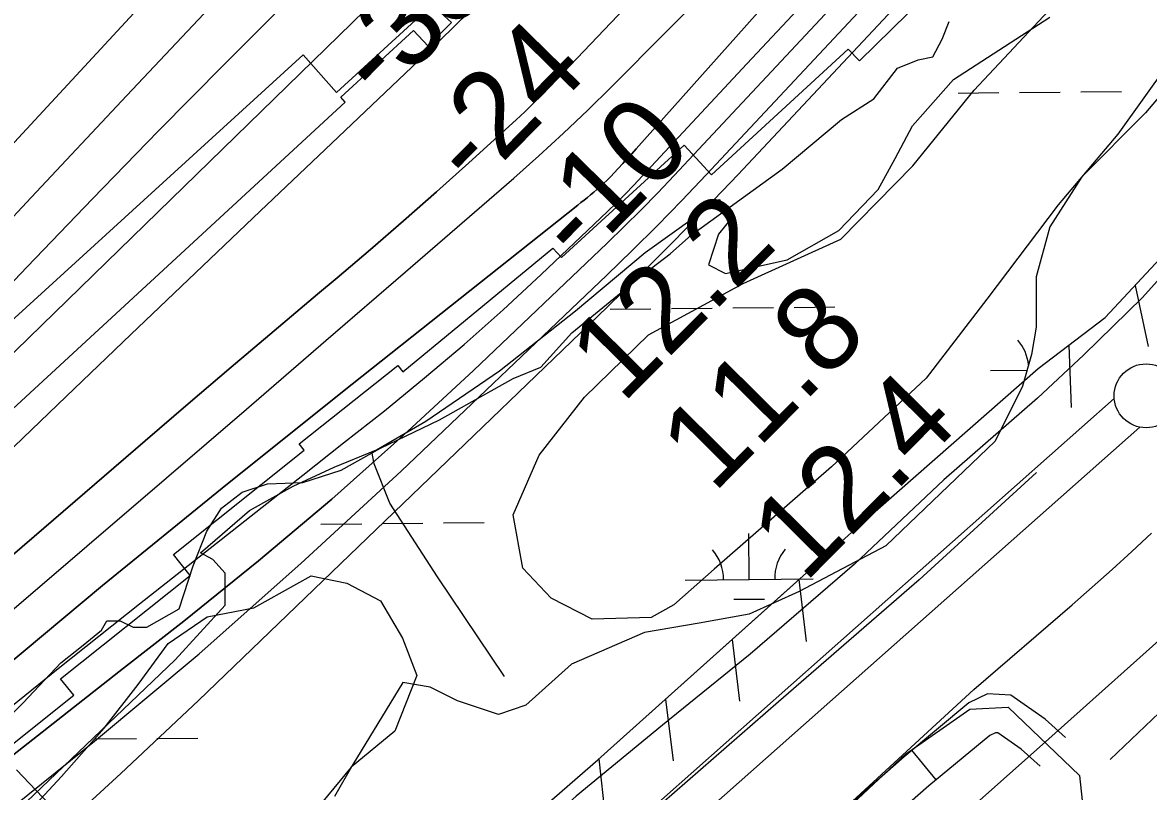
# Model space of a CAD drawing. Extents: x 3598634 to 3636690, y 517270 to 542944.
# Drawn here: x 3604442 to 3605324, y 524962 to 525564 of the extents above; entities that cross this region are included whole.
import ezdxf

# ---------------------------------------------------------------- set-up
doc = ezdxf.new("R2010")
doc.units = 0
for name, color, linetype in [('V-CHAN-DOCK', 7, 'Continuous'), ('V-FLOD-BASE', 7, 'Continuous'), ('V-LEVE-TOET', 7, 'Continuous'), ('V-RIVR-EDGE', 7, 'Continuous'), ('V-RIVR-RANG', 7, 'Continuous'), ('V-ROAD-CNTR', 7, 'Continuous'), ('V-RRAP-FSHR', 7, 'Continuous'), ('V-RRAP-RVMT', 7, 'Continuous'), ('V-SITE-VEGE', 7, 'Continuous'), ('V-SURV-LINE', 7, 'Continuous'), ('V-TOPO-DPTH', 7, 'Continuous'), ('V-TOPO-MAJR', 7, 'Continuous'), ('V-TOPO-MINR', 7, 'Continuous'), ('V-TOPO-SHOR', 7, 'Continuous'), ('V-TOPO-WATR', 7, 'Continuous'), ('V-WETL-SWMP', 7, 'Continuous')]:
    doc.layers.add(name, color=color, linetype=linetype)

msp = doc.modelspace()

# ---------------------------------------------------------------- linework, layer by layer
at = {"layer": 'V-CHAN-DOCK'}
for points in [[(3604975.09, 525772.12), (3604688.19, 525509.28), (3604661.99, 525538.57), (3604436.46, 525332.73), (3604239.59, 525153.92), (3604268.89, 525120.74), (3604032.82, 524916.42), (3603889.53, 524782.44), (3603868.74, 524762.02), (3603867.68, 524755.49), (3603868.15, 524752.47), (3603871.64, 524749.42), (3603882.7, 524749.32), (3603903.96, 524765.72), (3603892.95, 524778.79), (3604036.23, 524912.75), (3604043.34, 524905.1), (3604068.98, 524926.13), (3604126.83, 524861.27), (3604108.72, 524844.74), (3604111.97, 524841.12)], [(3604351.69, 525060.64), (3604289.24, 525129.73), (3604299.79, 525137.24), (3604542.67, 525361.12), (3604695.04, 525501.61), (3604691.52, 525505.55), (3604748.45, 525557.71), (3604759.9, 525545.48), (3604778.26, 525563.88), (3604766.68, 525574.41)]]:
    msp.add_lwpolyline(points, dxfattribs=at)
at = {"layer": 'V-FLOD-BASE'}
msp.add_lwpolyline([(3605236.09, 525211.7), (3605144.34, 525127.79), (3605034.14, 525032.4), (3604922.21, 524934.71), (3604835.08, 524852.52), (3604747.36, 524767.45), (3604687.93, 524714.58), (3604686.25, 524738.77), (3604684.58, 524765.27)], dxfattribs=at)
at = {"layer": 'V-LEVE-TOET'}
for points in [[(3605471.06, 525572.56), (3605425.45, 525493.49), (3605381.37, 525422.83), (3605360.67, 525395.07), (3605318.98, 525348.61), (3605273.18, 525303.98), (3605236.83, 525269.9)], [(3605236.83, 525269.9), (3605163.44, 525206.09), (3605093.53, 525139.94), (3605011.99, 525069.74), (3604943.27, 525014.06), (3604875.71, 524958.38), (3604798.82, 524889.34), (3604715.5, 524807.52), (3604675.88, 524766.31), (3604667.17, 524772.14), (3604657.89, 524782.63), (3604636.98, 524793.13), (3604614.31, 524794.34), (3604586.37, 524783.93), (3604563.66, 524765.95), (3604562.46, 524747.35), (3604579.26, 524714.75), (3604589.66, 524682.17), (3604568.68, 524656.05), (3604497.02, 524589.32), (3604385.17, 524482.56)], [(3605263.84, 525108.2), (3605279.61, 525121.99), (3605295.25, 525135.93), (3605310.76, 525150.01), (3605326.14, 525164.25)], [(3604362.07, 524268.62), (3604473.93, 524376.55), (3604587.51, 524478.08), (3604691.21, 524579.05), (3604788.49, 524666.08), (3604864.18, 524720), (3604919.52, 524769.9), (3604911.34, 524779.03), (3604903.86, 524787.37), (3604977.25, 524854.09), (3605078.6, 524942.27), (3605186.95, 525042.07), (3605263.84, 525108.2)]]:
    msp.add_lwpolyline(points, dxfattribs=at)
at = {"layer": 'V-RIVR-EDGE'}
msp.add_lwpolyline([(3604409.23, 524997.52), (3604442.93, 525031.65), (3604472.42, 525062.8), (3604489.87, 525076.56), (3604504.3, 525088.53), (3604508.52, 525095.73), (3604518.73, 525095.7), (3604528.92, 525090.87), (3604539.73, 525090.85), (3604564.98, 525105.19), (3604575.87, 525138.78), (3604586.74, 525165.77), (3604598.19, 525183.75), (3604614.43, 525196.32), (3604634.26, 525202.87), (3604661.87, 525204.01), (3604691.91, 525213.54), (3604722.57, 525230.87), (3604768.85, 525252.97), (3604826.56, 525285.24), (3604848.2, 525294.19), (3604872.28, 525321.15), (3604929.42, 525367.83), (3604949.27, 525382.79), (3604966.12, 525397.76), (3605037.08, 525449.21), (3605083.41, 525488.12), (3605108.66, 525504.26), (3605127.33, 525528.23), (3605143.55, 525534.79), (3605154.97, 525537.17), (3605162.2, 525550.96), (3605167.64, 525564.75)], dxfattribs=at)
at = {"layer": 'V-ROAD-CNTR'}
msp.add_line((3605157.62, 524971.35), (3605138.46, 524994.43), dxfattribs=at)
for points in [[(3602956.22, 522834.39), (3603182.32, 523065.17), (3603319.9, 523214.56), (3603457.89, 523346.74), (3603601.88, 523495.1), (3603693.83, 523582.54), (3603771.08, 523651.54), (3603920.96, 523786.37), (3604090.97, 523940.35), (3604255.59, 524093.16), (3604395.78, 524222.28), (3604494.33, 524318.44), (3604613.73, 524423.82), (3604748.39, 524554.7), (3604904.93, 524696.89), (3605029.32, 524811.15), (3605245.7, 525003.32), (3605351.36, 525097.8), (3605421.22, 525164.84)], [(3605258.77, 525004.51), (3605242.72, 525018.73), (3605215.93, 525037.62), (3605197.82, 525038.48), (3605183.17, 525031.54), (3605132.38, 524989.38), (3604976.64, 524852.41), (3604901.87, 524790.67), (3604878.86, 524772.24), (3604858.41, 524754.48), (3604836.46, 524742.3), (3604813.08, 524730.88), (3604790.91, 524721.55), (3604768.4, 524716.08), (3604746.9, 524712.17), (3604724.19, 524709.16), (3604709.26, 524708.36), (3604697.96, 524709.03), (3604682.93, 524719.21), (3604622.84, 524777.3), (3604586.94, 524815.15), (3604488.95, 524925.38), (3604437.64, 524979.16)], [(3604701.74, 524701.12), (3604764.88, 524708.17), (3604844.89, 524740.57), (3604932.72, 524811.02), (3605033.77, 524898.01), (3605133.59, 524991.29), (3605183.74, 525026.71), (3605213.82, 525028.24), (3605269.61, 524974.59), (3605275.98, 524915.95), (3605291.26, 524654.55)], [(3605238.88, 524982.05), (3605224.07, 524995.17), (3605205.78, 525008.07), (3605203.89, 525008.16), (3605199.43, 525006.05), (3605151.87, 524966.57), (3604996.1, 524829.58), (3604920.8, 524767.39), (3604898.08, 524749.2), (3604875.72, 524729.77), (3604850.33, 524715.68), (3604825.48, 524703.55), (3604800.33, 524692.97), (3604774.63, 524686.72), (3604751.56, 524682.53), (3604726.97, 524679.27), (3604709.18, 524678.32), (3604687.96, 524679.57), (3604663.95, 524695.83), (3604601.52, 524756.18), (3604564.84, 524794.85), (3604466.87, 524905.05), (3604424.62, 524949.36)]]:
    msp.add_lwpolyline(points, dxfattribs=at)
at = {"layer": 'V-RRAP-FSHR'}
for p, q in [((3605313.22, 525358.13), (3605323.33, 525310.36)), ((3605261.39, 525311.46), (3605263.3, 525262.66)), ((3605050.02, 525127.94), (3605055.85, 525079.45)), ((3604997.88, 525081.23), (3605003.71, 525032.74)), ((3604945.74, 525034.52), (3604951.57, 524986.04)), ((3604893.62, 524987.8), (3604898.73, 524939.23))]:
    msp.add_line(p, q, dxfattribs=at)
for points in [[(3604676.45, 524734.76), (3604681.15, 524803.04), (3604892.73, 524987.02), (3605101.22, 525173.8), (3605237.37, 525293.19), (3605289.78, 525333.04), (3605336.25, 525382.79), (3605375.17, 525433.75), (3605455.96, 525580.5)], [(3604676.45, 524734.76), (3604681.15, 524803.04), (3604892.73, 524987.02), (3605050.47, 525128.34)]]:
    msp.add_lwpolyline(points, dxfattribs=at)
at = {"layer": 'V-RRAP-RVMT'}
for p, q in [((3605097.52, 525533.87), (3605212.63, 525647.08)), ((3604981.55, 525444.77), (3605088.66, 525542.98)), ((3605088.66, 525542.98), (3605097.52, 525533.87)), ((3604864.25, 525380.13), (3604960.26, 525468.01)), ((3604960.26, 525468.01), (3604981.55, 525444.77)), ((3604740.2, 525290.57), (3604857.62, 525387.39)), ((3604857.62, 525387.39), (3604864.25, 525380.13)), ((3604658.94, 525234.13), (3604736.11, 525295.5)), ((3604736.11, 525295.5), (3604740.2, 525290.57)), ((3604560.53, 525147.63), (3604662.87, 525229.15)), ((3604662.87, 525229.15), (3604658.94, 525234.13)), ((3604573.6, 525131.21), (3604560.53, 525147.63)), ((3604472.19, 525050.4), (3604573.6, 525131.21)), ((3604482.5, 525037.47), (3604472.19, 525050.4)), ((3604375.22, 524952.03), (3604482.5, 525037.47))]:
    msp.add_line(p, q, dxfattribs=at)
at = {"layer": 'V-SITE-VEGE'}
for points in [[(3605417.62, 525623.68), (3605358.09, 525558.07), (3605299.79, 525476.67), (3605252.91, 525421.15), (3605197.15, 525347.32), (3605149.63, 525285.48), (3605075.56, 525216.11), (3604983.76, 525136.04), (3604952.11, 525108.3), (3604934.4, 525098.22), (3604888.26, 525097.05), (3604856.06, 525113.54), (3604833.99, 525136.97), (3604826.49, 525178.69), (3604846.8, 525225.41), (3604882.28, 525270.85), (3604932.31, 525319.41), (3605006.33, 525359.71), (3605082.86, 525394.31), (3605139.22, 525451.71), (3605187.37, 525511.02), (3605249.43, 525577.25)], [(3604436.72, 524934.87), (3604472.81, 524973.98), (3604506.39, 525011.83), (3604533, 525045.91), (3604556.44, 525078.09), (3604586.82, 525098.88), (3604623.49, 525105.76), (3604668.4, 525130.95), (3604696.2, 525125.21), (3604722.71, 525111.25), (3604739.72, 525082.15), (3604751.04, 525053.06), (3604733.89, 525009.49), (3604699.7, 524981.11), (3604672.46, 524948.31), (3604637.61, 524900.98), (3604597.13, 524883.36), (3604561.13, 524893.55), (3604530.18, 524901.19), (3604495.4, 524891.78), (3604461.86, 524865.94), (3604430.19, 524832.51)]]:
    msp.add_lwpolyline(points, dxfattribs=at)
at = {"layer": 'V-SURV-LINE'}
for points in [[(3604891.8, 524910.88), (3605296.91, 525269.75)], [(3605316.81, 525247.31), (3604911.71, 524888.44)]]:
    msp.add_lwpolyline(points, dxfattribs=at)
msp.add_circle((3605321.82, 525271.78), 25, dxfattribs=at)
at = {"layer": 'V-TOPO-DPTH'}
for points in [[(3605682.63, 526170.56), (3605002.53, 525445.11), (3604977.34, 525418.65), (3604951.88, 525392.46), (3604926.03, 525366.67), (3604899.9, 525341.14), (3604580.03, 525033.4), (3604519.46, 524976.27), (3604458.15, 524919.95), (3604395.74, 524864.87)], [(3604387.05, 525106.36), (3604538.43, 525236.62), (3604572.04, 525265.43), (3604605.71, 525294.16), (3604639.49, 525322.77), (3604673.34, 525351.29), (3604688.74, 525364.22), (3604714.81, 525386.37), (3604740.71, 525408.72), (3604766.34, 525431.37), (3604791.8, 525454.22), (3604828.73, 525487.77), (3604835.52, 525494.07), (3604842.21, 525500.47), (3604848.77, 525507.02), (3604855.23, 525513.65), (3605169.31, 525843.28)], [(3605169.31, 525843.28), (3604855.23, 525513.65), (3604848.77, 525507.02), (3604842.21, 525500.47), (3604835.52, 525494.07), (3604828.73, 525487.77), (3604791.8, 525454.22), (3604766.34, 525431.37), (3604740.71, 525408.72), (3604714.81, 525386.37), (3604688.74, 525364.22), (3604673.34, 525351.29), (3604639.49, 525322.77), (3604605.71, 525294.16), (3604572.04, 525265.43), (3604538.43, 525236.62), (3604387.05, 525106.36)], [(3605052.72, 525610.95), (3604922.76, 525465.16), (3604919.27, 525461.27), (3604915.75, 525457.39), (3604912.22, 525453.54), (3604908.67, 525449.7), (3604902.53, 525443.11), (3604901.52, 525442.06), (3604900.47, 525441.03), (3604896.73, 525437.47), (3604894.37, 525435.28), (3604891.98, 525433.13), (3604889.53, 525431.05), (3604887.04, 525429.01), (3604884.53, 525427), (3604882.01, 525425), (3604879.49, 525423), (3604876.97, 525421), (3604692.83, 525275.04), (3604598.68, 525199.53), (3604505.1, 525123.32), (3604412.4, 525046.05)], [(3604412.4, 525046.05), (3604505.1, 525123.32), (3604598.68, 525199.53), (3604692.83, 525275.04), (3604876.97, 525421), (3604879.49, 525423), (3604882.01, 525425), (3604884.53, 525427), (3604887.04, 525429.01), (3604889.53, 525431.05), (3604891.98, 525433.13), (3604894.37, 525435.28), (3604896.73, 525437.47), (3604900.47, 525441.03), (3604901.52, 525442.06), (3604902.53, 525443.11), (3604908.67, 525449.7), (3604912.22, 525453.54), (3604915.75, 525457.39), (3604919.27, 525461.27), (3604922.76, 525465.16), (3605052.72, 525610.95)], [(3605112.48, 525615.4), (3604952.49, 525444.15), (3604939.65, 525430.65), (3604926.66, 525417.31), (3604913.43, 525404.19), (3604900.05, 525391.23), (3604795.46, 525291.7), (3604740.4, 525240.77), (3604684.4, 525190.93), (3604626.99, 525142.7), (3604568.66, 525095.55), (3604521.58, 525058.59), (3604486.06, 525030.76), (3604450.53, 525002.95), (3604414.96, 524975.18)], [(3604414.96, 524975.18), (3604450.53, 525002.95), (3604486.06, 525030.76), (3604521.58, 525058.59), (3604568.66, 525095.55), (3604626.99, 525142.7), (3604684.4, 525190.93), (3604740.4, 525240.77), (3604795.46, 525291.7), (3604900.05, 525391.23), (3604913.43, 525404.19), (3604926.66, 525417.31), (3604939.65, 525430.65), (3604952.49, 525444.15), (3605112.48, 525615.4)], [(3602841.28, 523844.35), (3603186.15, 524093.56), (3603203.88, 524106.91), (3603221.24, 524120.7), (3603238.04, 524135.18), (3603254.47, 524150.1), (3603834.84, 524698.37), (3603866.42, 524728.72), (3603897.64, 524759.44), (3603928.32, 524790.69), (3603958.63, 524822.31), (3604005.98, 524872.55), (3604012.36, 524879.31), (3604018.75, 524886.06), (3604025.16, 524892.79), (3604031.58, 524899.51), (3604116.45, 524988.16), (3604165.58, 525038.94), (3604215.05, 525089.37), (3604265.06, 525139.28), (3604315.41, 525188.84), (3604720.58, 525583.5)], [(3602841.28, 523844.35), (3603186.15, 524093.56), (3603203.88, 524106.91), (3603221.24, 524120.7), (3603238.04, 524135.18), (3603254.47, 524150.1), (3603834.84, 524698.37), (3603866.42, 524728.72), (3603897.64, 524759.44), (3603928.32, 524790.69), (3603958.63, 524822.31), (3604005.98, 524872.55), (3604012.36, 524879.31), (3604018.75, 524886.06), (3604025.16, 524892.79), (3604031.58, 524899.51), (3604116.45, 524988.16), (3604165.58, 525038.94), (3604215.05, 525089.37), (3604265.06, 525139.28), (3604315.41, 525188.84), (3604720.58, 525583.5)], [(3604103.97, 524913.33), (3604476.61, 525271.33), (3604527.14, 525319.77), (3604577.74, 525368.15), (3604628.43, 525416.42), (3604679.2, 525464.61), (3604757.55, 525538.85), (3604769.14, 525549.93), (3604780.65, 525561.09), (3604792.05, 525572.36)], [(3604792.05, 525572.36), (3604780.65, 525561.09), (3604769.14, 525549.93), (3604757.55, 525538.85), (3604679.2, 525464.61), (3604628.43, 525416.42), (3604577.74, 525368.15), (3604527.14, 525319.77), (3604476.61, 525271.33), (3604103.97, 524913.33)]]:
    msp.add_lwpolyline(points, dxfattribs=at)
at = {"layer": 'V-TOPO-MAJR'}
msp.add_lwpolyline([(3602841.17, 523856.8), (3602854.17, 523865.83), (3603187.64, 524104.94), (3603202.11, 524115.78), (3603216.27, 524127), (3603229.96, 524138.79), (3603243.33, 524150.96), (3603606.22, 524495.24), (3603674.29, 524561.02), (3603741.52, 524627.64), (3603807.5, 524695.49), (3603872.65, 524764.17), (3603972.8, 524871.72), (3603987.27, 524887.23), (3604001.76, 524902.72), (3604016.28, 524918.17), (3604030.83, 524933.61), (3604395.11, 525319.41), (3604445.98, 525372.86), (3604497.13, 525426.04), (3604548.7, 525478.81), (3604600.54, 525531.32), (3604651.84, 525582.86)], dxfattribs=at)
at = {"layer": 'V-TOPO-MINR'}
for points in [[(3604395.74, 524864.87), (3604458.15, 524919.95), (3604519.46, 524976.27), (3604580.03, 525033.4), (3604899.9, 525341.14), (3604926.03, 525366.67), (3604951.88, 525392.46), (3604977.34, 525418.65), (3605002.53, 525445.11), (3605682.63, 526170.56)], [(3604415.59, 524934.81), (3604498.78, 525001.53), (3604580.6, 525069.86), (3604660.33, 525140.6), (3604738.67, 525212.96), (3604899.84, 525366.33), (3604919.65, 525385.52), (3604939.23, 525404.93), (3604958.48, 525424.67), (3604977.49, 525444.64), (3605384.64, 525879.69)], [(3604387.05, 525106.36), (3604538.43, 525236.62), (3604572.04, 525265.43), (3604605.71, 525294.16), (3604639.49, 525322.77), (3604673.34, 525351.29), (3604688.74, 525364.22), (3604714.81, 525386.37), (3604740.71, 525408.72), (3604766.34, 525431.37), (3604791.8, 525454.22), (3604828.73, 525487.77), (3604835.52, 525494.07), (3604842.21, 525500.47), (3604848.77, 525507.02), (3604855.23, 525513.65), (3605169.31, 525843.28)], [(3602841.02, 523873.44), (3602896.23, 523909.65), (3603002.25, 523982.7), (3603189.2, 524116.24), (3603200.39, 524124.6), (3603211.33, 524133.26), (3603221.89, 524142.37), (3603232.21, 524151.79), (3603407.39, 524318.63), (3603504.11, 524412.66), (3603599.52, 524507.99), (3603692.96, 524605.25), (3603785.07, 524703.81), (3603961.84, 524896.87), (3603972.69, 524908.72), (3603983.54, 524920.57), (3603994.39, 524932.43), (3604005.23, 524944.29), (3604226.39, 525186.15), (3604300.39, 525266.7), (3604374.61, 525347.04), (3604449.2, 525427.05), (3604524.02, 525506.83), (3604661.79, 525653.09)], [(3604145.58, 525156.48), (3604603.73, 525651.63)], [(3604412.4, 525046.05), (3604505.1, 525123.32), (3604598.68, 525199.53), (3604692.83, 525275.04), (3604876.97, 525421), (3604879.49, 525423), (3604882.01, 525425), (3604884.53, 525427), (3604887.04, 525429.01), (3604889.53, 525431.05), (3604891.98, 525433.13), (3604894.37, 525435.28), (3604896.73, 525437.47), (3604900.47, 525441.03), (3604901.52, 525442.06), (3604902.53, 525443.11), (3604908.67, 525449.7), (3604912.22, 525453.54), (3604915.75, 525457.39), (3604919.27, 525461.27), (3604922.76, 525465.16), (3605052.72, 525610.95)], [(3604298.74, 524988.09), (3604492.77, 525154.15), (3604555.22, 525207.69), (3604617.62, 525261.3), (3604679.92, 525315.02), (3604742.17, 525368.8), (3604826.96, 525442.2), (3604846.55, 525459.56), (3604865.88, 525477.21), (3604884.79, 525495.31), (3604903.43, 525513.7), (3604988.71, 525599.79)], [(3602841.28, 523844.35), (3603186.15, 524093.56), (3603203.88, 524106.91), (3603221.24, 524120.7), (3603238.04, 524135.18), (3603254.47, 524150.1), (3603834.84, 524698.37), (3603866.42, 524728.72), (3603897.64, 524759.44), (3603928.32, 524790.69), (3603958.63, 524822.31), (3604005.98, 524872.55), (3604012.36, 524879.31), (3604018.75, 524886.06), (3604025.16, 524892.79), (3604031.58, 524899.51), (3604116.45, 524988.16), (3604165.58, 525038.94), (3604215.05, 525089.37), (3604265.06, 525139.28), (3604315.41, 525188.84), (3604720.58, 525583.5)], [(3604406.98, 525007.23), (3604470.23, 525058.43), (3604533.91, 525109.09), (3604597.96, 525159.4), (3604629.92, 525184.54), (3604661.86, 525209.7), (3604693.77, 525234.91), (3604725.66, 525260.14), (3604757.17, 525285.8), (3604788.19, 525312.02), (3604818.5, 525339.08), (3604848.31, 525366.69), (3604900.26, 525416.13), (3604907.21, 525422.87), (3604914.08, 525429.68), (3604920.83, 525436.62), (3604927.5, 525443.64), (3605009.42, 525531.48), (3605056.94, 525582.53)], [(3604103.97, 524913.33), (3604476.61, 525271.33), (3604527.14, 525319.77), (3604577.74, 525368.15), (3604628.43, 525416.42), (3604679.2, 525464.61), (3604757.55, 525538.85), (3604769.14, 525549.93), (3604780.65, 525561.09), (3604792.05, 525572.36)]]:
    msp.add_lwpolyline(points, dxfattribs=at)
at = {"layer": 'V-TOPO-SHOR'}
for points in [[(3605675.01, 525451.77), (3605608.2, 525334.99), (3605540.02, 525233.92), (3605514.21, 525201.91), (3605433.96, 525115.87), (3605343.02, 525034.15), (3605293.6, 524987.24)], [(3604819.55, 525052.23), (3604767.27, 525130.11), (3604729.81, 525187.86), (3604717.64, 525218.47), (3604715.88, 525228.15)]]:
    msp.add_lwpolyline(points, dxfattribs=at)
at = {"layer": 'V-TOPO-WATR'}
msp.add_lwpolyline([(3604414.96, 524975.18), (3604450.53, 525002.95), (3604486.06, 525030.76), (3604521.58, 525058.59), (3604568.66, 525095.55), (3604626.99, 525142.7), (3604684.4, 525190.93), (3604740.4, 525240.77), (3604795.46, 525291.7), (3604900.05, 525391.23), (3604913.43, 525404.19), (3604926.66, 525417.31), (3604939.65, 525430.65), (3604952.49, 525444.15), (3605112.48, 525615.4)], dxfattribs=at)
at = {"layer": 'V-WETL-SWMP'}
for p, q in [((3605270.65, 525509.63), (3605302.65, 525509.93)), ((3605174.66, 525508.74), (3605206.66, 525509.04)), ((3605222.66, 525509.19), (3605254.65, 525509.48)), ((3604902.31, 525339.7), (3604934.31, 525339.99)), ((3604950.31, 525340.14), (3604982.31, 525340.44)), ((3604998.31, 525340.59), (3605030.31, 525340.89)), ((3605046.31, 525341.04), (3605078.3, 525341.33)), ((3605200.09, 525291.72), (3605228.71, 525291.99)), ((3604675.87, 525171.41), (3604707.87, 525171.71)), ((3604723.87, 525171.85), (3604755.86, 525172.15)), ((3604771.86, 525172.3), (3604803.86, 525172.6)), ((3605011.13, 525128.1), (3605010.79, 525164.09)), ((3604961.13, 525127.63), (3605061.13, 525128.56)), ((3604999.27, 525112.55), (3605023.27, 525112.78)), ((3604499.52, 525003.26), (3604531.52, 525003.56)), ((3604547.52, 525003.7), (3604579.51, 525004))]:
    msp.add_line(p, q, dxfattribs=at)
for points in [[(3604166.21, 524687.4), (3604561.94, 525065.31), (3604601.16, 525108.09), (3604601.16, 525133.05), (3604591.47, 525143.61), (3604581.64, 525149.01), (3604620, 525181.96), (3604654.22, 525201.19), (3604686.42, 525216.01), (3604719.43, 525229.61), (3604758.07, 525252.05), (3604815.66, 525291.35), (3604875.27, 525338.28), (3604929.64, 525384.01), (3604987.63, 525425.32), (3604998.01, 525411.82), (3604987.27, 525398.4), (3604979.21, 525374.24), (3604992.64, 525367.53), (3605040.96, 525378.27), (3605081.23, 525401.08), (3605112.1, 525433.3), (3605125.52, 525457.46), (3605138.94, 525482.96), (3605171.16, 525519.2), (3605202.03, 525539.34), (3605246.45, 525568)], [(3605360.54, 525539.48), (3605321.32, 525493.13), (3605271.41, 525443.22), (3605246.45, 525404), (3605235.75, 525364.78), (3605235.75, 525343.39), (3605235.75, 525325.57), (3605232.19, 525304.18), (3605225.06, 525279.22), (3605203.67, 525236.44), (3605118.1, 525154.44), (3605050.37, 525118.79), (3605011.15, 525100.96), (3604971.93, 525093.83), (3604929.15, 525086.7), (3604872.11, 525061.74), (3604836.46, 525029.66), (3604815.06, 525022.53), (3604782.98, 525033.22), (3604761.59, 525043.92), (3604740.2, 525047.48), (3604700.98, 524983.31), (3604686.72, 524958.35)]]:
    msp.add_lwpolyline(points, dxfattribs=at)
for centre, start, end in [((3605194.84, 525292.15), 6.36112, 41.30519), ((3604955.88, 525128.06), 359.76153, 41.30519), ((3605066.37, 525129.09), 139.76152, 181.30518)]:
    msp.add_arc(centre, 35.25, start, end, dxfattribs=at)

# ---------------------------------------------------------------- texts
at = {"layer": 'V-RIVR-RANG'}
for s, rotation, p in [('-35', 45.58231, (3604723.39, 525500.23)), ('-24', 45.58231, (3604796.3, 525431.76)), ('-10', 45.58231, (3604878.63, 525372.9)), ('12.2', 45.29833, (3604912.06, 525264.97)), ('11.8', 45.29833, (3604983.31, 525194.81)), ('12.4', 45.29833, (3605054.56, 525124.64))]:
    msp.add_text(s, height=67, rotation=rotation, dxfattribs=at).set_placement(p)

doc.saveas('drawing.dxf')
